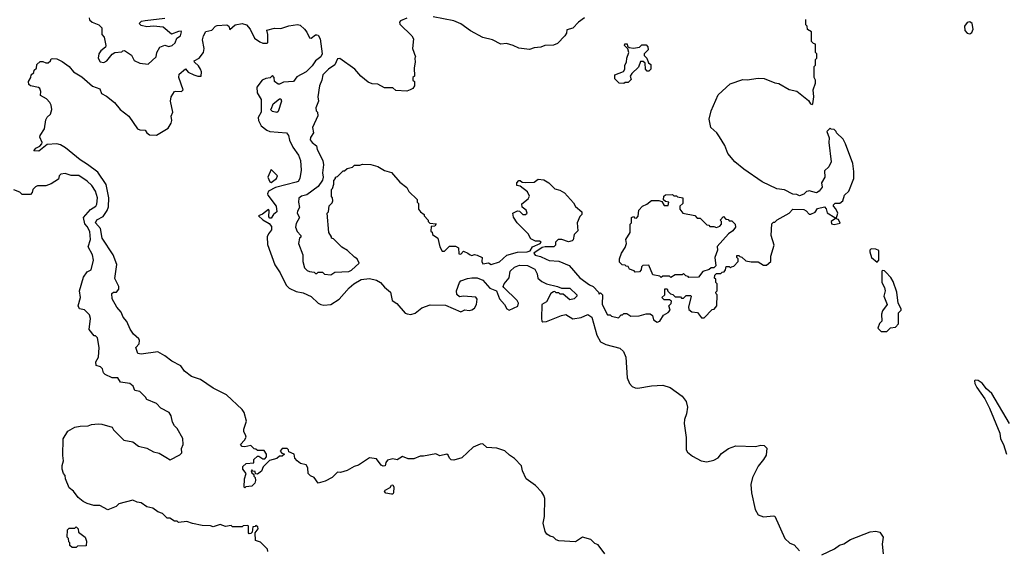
# Model space of a CAD drawing. Extents: x 1861455 to 2058065, y 200073 to 437907.
# Tile 298 of 574: x 1930097 to 1937215, y 380580 to 384412. Entities that reach past the tile are written whole.
import ezdxf

# ---------------------------------------------------------------- set-up
doc = ezdxf.new("R2010")
doc.units = 0

msp = doc.modelspace()

# ---------------------------------------------------------------- linework, layer by layer
at = {"layer": '0CON05XD'}
for points in [[(1930920.6, 382140.6), (1930895, 382176.2), (1930872.1, 382232.1), (1930844.7, 382264.7), (1930830.3, 382300.3), (1930798, 382335), (1930765, 382397.5), (1930762.5, 382435), (1930775, 382443.3), (1930797.5, 382445), (1930813.3, 382465), (1930813.3, 382485), (1930784.3, 382544.3), (1930798.9, 382645), (1930771.8, 382715), (1930692.9, 382835), (1930680, 382905), (1930645.7, 382945), (1930655, 382966.9), (1930700, 382990), (1930729.5, 383035), (1930738.6, 383061.4), (1930741.5, 383125), (1930722.3, 383222.3), (1930661.2, 383311.2), (1930587.7, 383367.7), (1930535, 383399.5), (1930427.5, 383487.5), (1930390.7, 383509.3), (1930365, 383516), (1930295, 383510), (1930235, 383463.8), (1930200, 383465), (1930212.5, 383485), (1930241.7, 383498.3), (1930256.7, 383515), (1930258.8, 383525), (1930243, 383563), (1930244.3, 383575), (1930276.6, 383623.4), (1930285, 383688.8), (1930295, 383708.9), (1930319.1, 383730.9), (1930328.2, 383765), (1930324.7, 383794.7), (1930314.6, 383814.6), (1930290.6, 383840.6), (1930246.7, 383865), (1930250, 383895), (1930243.3, 383915), (1930232.5, 383922.5), (1930175, 383934.2), (1930164, 383945), (1930161.2, 383965), (1930177.5, 383995), (1930180, 384015), (1930198.3, 384031.7), (1930201.7, 384048.3), (1930218.3, 384061.7), (1930221.7, 384088.3), (1930245, 384110), (1930265, 384110), (1930285, 384100), (1930301.7, 384101.7), (1930320, 384115), (1930325, 384130), (1930335, 384132.5), (1930365, 384128.8), (1930405, 384110), (1930453.8, 384075), (1930486.2, 384035), (1930545, 383998.8), (1930622.5, 383932.5), (1930675, 383913.8), (1930688.9, 383878.9), (1930725, 383860), (1930781.2, 383815), (1930824.3, 383764.3), (1930886.7, 383715), (1930947.8, 383625), (1930965, 383617.7), (1931003.3, 383615), (1931015, 383594.2), (1931035, 383581.9), (1931085, 383579.2), (1931170.5, 383629.5), (1931191.2, 383665), (1931196.2, 383685), (1931192.5, 383715), (1931204.6, 383745.4), (1931186, 383824), (1931192.5, 383855), (1931216.8, 383893.2), (1931225, 383897.5), (1931266.2, 383893.8), (1931277.5, 383905), (1931246.2, 383995), (1931250.3, 384019.7), (1931295, 384057.5), (1931315, 384033.3), (1931355, 384013.8), (1931385, 384003.8), (1931407.5, 384005), (1931410, 384035), (1931403.8, 384055), (1931389.1, 384079.1), (1931360, 384105), (1931357.5, 384115), (1931394.5, 384135.5), (1931425.7, 384175), (1931429.4, 384205), (1931417.7, 384267.7), (1931425, 384296.7), (1931443.1, 384326.9), (1931485, 384335.8), (1931513.3, 384366.7), (1931525, 384370.5), (1931595, 384375.5), (1931607.5, 384365), (1931615, 384342.5), (1931653.8, 384376.2), (1931705, 384384.4), (1931736.3, 384376.3), (1931762, 384345), (1931795, 384278), (1931831.7, 384251.7), (1931855, 384243.8), (1931886.7, 384243.3), (1931891.7, 384248.3), (1931891.2, 384305), (1931883.9, 384336.1), (1931938.3, 384351.7), (1931985, 384348), (1932042.4, 384367.6), (1932105, 384377.5), (1932125, 384372), (1932155, 384344.2), (1932172.8, 384322.8), (1932191.7, 384281.7), (1932205, 384280), (1932235, 384303.3), (1932245, 384303.3), (1932255, 384300), (1932270, 384275), (1932283.8, 384165), (1932273.8, 384145), (1932235, 384115.8), (1932210.3, 384079.7), (1932166.7, 384035), (1932100.6, 383999.4), (1932075, 383965.6), (1932005, 383961.2), (1931975, 383947.5), (1931965, 383947.5), (1931940, 383965), (1931937.5, 383995), (1931925, 384010), (1931907, 383993), (1931875, 383987.5), (1931850, 383975), (1931810, 383925), (1931812.5, 383885), (1931842.5, 383835), (1931842.5, 383745), (1931820, 383705), (1931822.5, 383685), (1931842.5, 383645), (1931882.5, 383615), (1931905, 383606), (1932025, 383596), (1932041.1, 383575), (1932047.3, 383542.7), (1932071.2, 383491.2), (1932113.3, 383435), (1932126.7, 383395), (1932132, 383325), (1932122.9, 383265), (1932109.2, 383245), (1932095, 383238.1), (1931945, 383200), (1931896.1, 383173.9), (1931888, 383155), (1931890, 383145), (1931951.4, 383065), (1931956.4, 383023.6), (1931932.5, 383005), (1931915, 382980), (1931905, 382980), (1931898.3, 382988.3), (1931900, 383035), (1931895, 383042.5), (1931851.8, 383008.2), (1931822.5, 382995), (1931855, 382965.8), (1931900, 382940), (1931918, 382918), (1931917.1, 382895), (1931894.5, 382865.5), (1931886.9, 382845), (1931888.6, 382788.6), (1931942, 382642), (1931978.6, 382585), (1932023.1, 382495), (1932045, 382474.4), (1932095, 382449.1), (1932145, 382440), (1932205, 382413.5), (1932255.5, 382365.5), (1932274.6, 382354.6), (1932295, 382350), (1932345, 382354.4), (1932407.1, 382395), (1932478.5, 382475), (1932513.1, 382505), (1932566.2, 382535), (1932625, 382542.5), (1932675, 382532.1), (1932705.5, 382515), (1932735, 382480), (1932776.2, 382445), (1932790, 382385), (1932822.9, 382362.9), (1932883.4, 382293.4), (1932896.8, 382286.8), (1932923.3, 382283.3), (1932955, 382291.8), (1933005, 382330.6), (1933065, 382352.9), (1933175, 382351.2), (1933285, 382303.3), (1933315, 382317.5), (1933345, 382312.5), (1933365, 382316.7), (1933385, 382330), (1933398, 382355), (1933403.3, 382395), (1933395, 382407.5), (1933305, 382416.7), (1933275, 382410), (1933256.7, 382426.7), (1933255.7, 382455), (1933276.9, 382515), (1933285, 382525.4), (1933335, 382542.9), (1933365, 382548.8), (1933405, 382547.3), (1933445, 382531.9), (1933495, 382474), (1933542.5, 382455), (1933565, 382397.5), (1933602.5, 382355), (1933617.5, 382325), (1933635, 382313.3), (1933697.3, 382342.7), (1933703.3, 382365), (1933692.5, 382385), (1933597, 382477), (1933592.5, 382485), (1933600, 382505), (1933635, 382547.5), (1933642.9, 382595), (1933674.2, 382625), (1933709.4, 382640.6), (1933766.9, 382636.9), (1933820.2, 382610.2), (1933836.7, 382576.7), (1933843.3, 382545), (1933871.3, 382521.3), (1933905, 382503.6), (1933985, 382485.8), (1934013.3, 382473.3), (1934075, 382473.8), (1934123.3, 382425), (1934123.3, 382415), (1934105, 382397.5), (1934075, 382390), (1934025, 382430), (1934005, 382430), (1933995, 382440), (1933975, 382440), (1933965, 382450), (1933955, 382447.5), (1933937.5, 382435), (1933905.6, 382374.4), (1933872.5, 382355), (1933868.8, 382255), (1933872.5, 382235), (1933879.3, 382229.3), (1933905, 382233.3), (1934013.8, 382276.2), (1934045, 382282.5), (1934095, 382252.5), (1934155, 382262.5), (1934205, 382282.5), (1934234, 382265), (1934270, 382135), (1934295, 382086), (1934335, 382065.6), (1934435, 382039.2), (1934462.5, 382015), (1934477.5, 381975), (1934487.1, 381825), (1934504.2, 381785), (1934525, 381764.3), (1934545, 381753.1), (1934565, 381751.1), (1934665, 381768.8), (1934745, 381771.8), (1934799.2, 381755), (1934885, 381693.1), (1934913.8, 381655), (1934925.4, 381615), (1934917.9, 381565), (1934903.3, 381525), (1934901.5, 381495), (1934915.4, 381395.4), (1934915.8, 381305.8), (1934925, 381288.8), (1934959.5, 381259.5), (1935022.5, 381225), (1935065, 381220), (1935115, 381230.8), (1935145, 381248), (1935171.2, 381278.8), (1935220, 381315), (1935275, 381335.7), (1935415, 381330), (1935455, 381340), (1935477.7, 381337.7), (1935497.1, 381317.1), (1935492.4, 381267.6), (1935474.2, 381235), (1935435, 381186.7), (1935394.3, 381105), (1935382.5, 381055), (1935387.1, 380995), (1935414.5, 380874.5), (1935435, 380836.7), (1935475, 380821.2), (1935545, 380830), (1935556.4, 380826.4), (1935628.8, 380665), (1935665, 380631.2), (1935695, 380620), (1935735, 380576.7)], [(1930600, 384425), (1930601.7, 384411.7), (1930620, 384395), (1930670, 384375), (1930690, 384355), (1930690, 384305), (1930707, 384287), (1930720, 384225), (1930716.4, 384213.6), (1930682.3, 384187.7), (1930670, 384165), (1930664.4, 384135), (1930678.7, 384108.7), (1930705, 384104.4), (1930725.6, 384114.4), (1930765, 384163.3), (1930785, 384176.7), (1930835, 384180), (1930841.7, 384188.3), (1930855, 384190), (1930905, 384157.5), (1930925, 384117.5), (1930965, 384097.5), (1931025, 384092.5), (1931082.5, 384145), (1931087.5, 384175), (1931110, 384215), (1931145, 384227.5), (1931175, 384220), (1931200, 384225), (1931220, 384245), (1931231.7, 384278.3), (1931260, 384295), (1931267.5, 384325), (1931265, 384330), (1931245, 384326.7), (1931195, 384307.5), (1931135, 384358.5), (1931064.1, 384365.9), (1931015, 384360), (1930975, 384370), (1930960, 384385), (1930978.3, 384401.7), (1931003.6, 384406.4), (1931145, 384423.3)], [(1932895, 384422.5), (1932850, 384405), (1932842.5, 384395), (1932845, 384380), (1932932.5, 384295), (1932942.5, 384275), (1932937.5, 384205), (1932957.5, 384145), (1932952.5, 384135), (1932956.7, 384105), (1932947.5, 384065), (1932950, 384005), (1932940, 383995), (1932940, 383975), (1932950, 383965), (1932950, 383935), (1932940, 383915), (1932920, 383905), (1932895, 383897.5), (1932815, 383900), (1932795, 383920), (1932735, 383920), (1932687, 383947), (1932645, 383950), (1932615, 383962.5), (1932563.6, 384003.6), (1932520, 384055), (1932412, 384132), (1932395, 384130), (1932375, 384086.7), (1932328.8, 384055), (1932288, 384015), (1932281.2, 383975), (1932263.8, 383935), (1932251.2, 383855), (1932256.4, 383823.6), (1932237.5, 383775), (1932240, 383755), (1932250, 383745), (1932251.7, 383718.3), (1932212.5, 383635), (1932220, 383595), (1932198.3, 383561.7), (1932197.5, 383545), (1932210, 383525), (1932242.5, 383502.5), (1932246.7, 383475), (1932288.8, 383395), (1932294.2, 383364.2), (1932286, 383306), (1932291.2, 383275), (1932286.1, 383253.9), (1932255, 383207.5), (1932173.6, 383146.4), (1932135, 383138.8), (1932115, 383122.5), (1932111.2, 383095), (1932120, 383055), (1932105, 383030), (1932103.3, 383015), (1932120, 382985), (1932095, 382940), (1932090, 382915), (1932101.7, 382881.7), (1932130, 382855), (1932128.3, 382841.7), (1932120, 382835), (1932112.5, 382795), (1932142.5, 382715), (1932142.5, 382665), (1932155, 382620), (1932175, 382600), (1932193, 382593), (1932225, 382590), (1932235, 382580), (1932245, 382580), (1932255, 382590), (1932285, 382590), (1932300, 382575)], [(1932300, 382575), (1932345, 382570), (1932375, 382590), (1932476.4, 382593.6), (1932495, 382602.5), (1932550, 382655), (1932536.4, 382686.4), (1932517, 382697), (1932466.4, 382746.4), (1932425, 382770), (1932365, 382830), (1932350, 382835), (1932350, 382845), (1932332.5, 382875), (1932320, 383015), (1932330, 383025), (1932333, 383067), (1932355, 383090), (1932360, 383105), (1932357, 383127), (1932350, 383135), (1932350, 383185), (1932357, 383193), (1932367.5, 383225), (1932368.3, 383251.7), (1932380, 383265), (1932380, 383275), (1932395, 383280), (1932435, 383320), (1932445, 383320), (1932463, 383337), (1932501.7, 383348.3), (1932518.3, 383361.7), (1932555, 383362.5), (1932575, 383370), (1932635, 383367.5), (1932685, 383352.5), (1932735, 383322.5), (1932785, 383310), (1932845, 383240), (1932895, 383200), (1932910.7, 383170.7), (1932970, 383115), (1932970, 383095), (1932980, 383085), (1932980, 383045), (1932993.6, 383023.6), (1933020, 383005), (1933020, 382995), (1933050, 382965), (1933050, 382955), (1933061.7, 382941.7), (1933108.3, 382938.3), (1933098.3, 382921.7), (1933071.7, 382918.3), (1933070, 382885), (1933078.3, 382878.3), (1933081.7, 382861.7), (1933120, 382835), (1933133, 382773), (1933151.7, 382741.7), (1933168.3, 382741.7), (1933205, 382777.5), (1933247, 382777), (1933270, 382765), (1933271.7, 382721.7), (1933285, 382720), (1933305, 382740), (1933337, 382727), (1933353, 382713), (1933365, 382710), (1933385, 382717.5), (1933405, 382712.5), (1933440, 382695), (1933437.5, 382665), (1933445, 382650), (1933485, 382657.5), (1933505, 382644.3), (1933565, 382664), (1933619.2, 382710.8), (1933695, 382734.2), (1933765, 382735.8), (1933788, 382742), (1933805, 382772.5), (1933860, 382795), (1933866.7, 382805), (1933855, 382812.5), (1933825, 382812.5), (1933790.7, 382830.7), (1933772.5, 382865), (1933692.5, 382945), (1933666.4, 382986.4), (1933662.5, 383015), (1933695, 383030.8), (1933709.2, 383029.2), (1933734.4, 383004.4), (1933754.3, 383005.7), (1933765.7, 383014.3), (1933757.3, 383037.3), (1933729.3, 383059.3), (1933727, 383083), (1933772, 383118), (1933782.3, 383137.7), (1933768.2, 383168.2), (1933715, 383210), (1933690, 383215), (1933690, 383235), (1933705, 383250), (1933715, 383250), (1933728.3, 383238.3), (1933755, 383236.2), (1933815, 383240), (1933845, 383260), (1933886.4, 383256.4), (1933922.5, 383235), (1933965, 383190), (1934001.7, 383181.7), (1934035, 383162.5), (1934099.3, 383089.3), (1934113.6, 383063.6), (1934160, 383025), (1934160, 383005), (1934145, 382990), (1934127.5, 382945), (1934131.7, 382888.3), (1934105, 382860), (1934097, 382823), (1934090, 382815), (1934065, 382807.5), (1934016.1, 382826.1), (1933990, 382825), (1933970, 382805), (1933970, 382785), (1933958.3, 382771.7), (1933895, 382772.5), (1933873, 382767), (1933813.3, 382726.7), (1933822.1, 382712.1), (1933862.2, 382702.2), (1933901.9, 382681.9), (1933925, 382674.4), (1933995, 382669.2), (1934068.3, 382638.3), (1934145, 382548.8), (1934215, 382496.7), (1934242.5, 382485), (1934280, 382445), (1934285, 382430), (1934295, 382440), (1934310, 382425), (1934306.7, 382355), (1934345, 382280), (1934365, 382280), (1934375, 382270), (1934425, 382260), (1934445, 382280), (1934455, 382280), (1934465, 382290), (1934485, 382290), (1934515, 382270), (1934575, 382273.3), (1934625, 382287.5), (1934655, 382287.5), (1934672.5, 382275), (1934677.5, 382245), (1934705, 382228.8), (1934723.3, 382235), (1934750.7, 382279.3), (1934785, 382297.5), (1934800, 382315), (1934790, 382345), (1934807, 382363), (1934808.3, 382378.3), (1934795, 382390), (1934755, 382390), (1934740, 382405), (1934760, 382425), (1934761.7, 382468.3), (1934778.3, 382468.3), (1934781.7, 382451.7), (1934801.7, 382431.7), (1934818.3, 382428.3), (1934835, 382410), (1934875, 382410), (1934881.7, 382401.7), (1934895, 382400), (1934915, 382420), (1934945, 382420), (1934950, 382415), (1934932.5, 382335), (1934935, 382320), (1934955, 382302.5), (1934997, 382297), (1935025, 382260), (1935045, 382260), (1935101.7, 382318.3), (1935118.3, 382321.7), (1935137.5, 382345), (1935140, 382425), (1935131.7, 382431.7), (1935130, 382445), (1935140, 382455), (1935140, 382505), (1935130, 382515), (1935128.3, 382538.3), (1935120, 382545), (1935121.7, 382568.3), (1935135, 382580), (1935165, 382580), (1935175, 382590), (1935188.3, 382591.7), (1935200, 382605), (1935205, 382630), (1935225, 382630), (1935235, 382620), (1935241.7, 382628.3), (1935258.3, 382631.7), (1935290, 382665), (1935290, 382685), (1935280, 382695), (1935281.7, 382708.3), (1935295, 382710), (1935301.7, 382701.7), (1935318.3, 382698.3), (1935345, 382670), (1935385, 382662.5), (1935435, 382662.5), (1935475, 382640), (1935495, 382640), (1935526.7, 382665), (1935526.7, 382705), (1935550, 382785), (1935530, 382855), (1935533, 382937), (1935545, 382950), (1935555, 382950), (1935573, 382967), (1935660, 383015), (1935685, 383043.3), (1935765, 383042.5), (1935783, 383033), (1935805, 383007.5), (1935815, 383006.7), (1935847.7, 383022.3), (1935865, 383050), (1935915, 383060), (1935927, 383047), (1935935, 383017.5), (1935990, 382985), (1935988.3, 382971.7), (1935962.5, 382955), (1935965, 382937.5), (1935985, 382933.3), (1936028.3, 382941.7), (1936015, 382970), (1936000, 382975), (1936010, 383015), (1935997, 383047), (1935980, 383065), (1935980, 383075), (1935993, 383087), (1936025, 383087.5), (1936047.5, 383105), (1936060, 383145), (1936090, 383175), (1936127.5, 383265), (1936127.5, 383315), (1936120, 383375), (1936067.5, 383515), (1936049.3, 383549.3), (1936002.5, 383595), (1936000, 383605), (1935985, 383620), (1935963, 383623), (1935955, 383630), (1935932.5, 383605), (1935948.3, 383558.3), (1935946.7, 383525), (1935963, 383387), (1935945, 383350), (1935915, 383320), (1935917.5, 383275), (1935893.3, 383235), (1935897, 383203), (1935876.4, 383173.6), (1935857, 383163), (1935805, 383177.5), (1935797, 383173), (1935785, 383172.5), (1935765, 383152.5), (1935735, 383140), (1935715, 383150), (1935685, 383153.3), (1935625, 383183.8), (1935571.2, 383191.2), (1935465, 383241.2), (1935332.7, 383332.7), (1935266.7, 383385), (1935216.4, 383446.4), (1935193.3, 383505), (1935155, 383567.5), (1935135.9, 383595.9), (1935092.5, 383635), (1935081.2, 383695), (1935096.7, 383755), (1935145, 383870), (1935231.7, 383948.3), (1935325, 383980), (1935355, 383978.8), (1935435, 383991.2), (1935477.7, 383987.7), (1935555.9, 383955.9), (1935585, 383952), (1935658.3, 383908.3), (1935715.8, 383895.8), (1935799.3, 383829.3), (1935813.3, 383805), (1935825, 383800), (1935830, 383805), (1935837.5, 383855), (1935832.5, 383905), (1935850, 383955), (1935850, 383975), (1935840, 383995), (1935840, 384075), (1935850, 384085), (1935850, 384125), (1935860, 384135), (1935860, 384165), (1935850, 384175), (1935850, 384235), (1935835, 384240), (1935820, 384255), (1935820, 384325), (1935791.7, 384341.7), (1935790, 384365), (1935780, 384375), (1935780, 384415)], [(1934180, 384425), (1934137.5, 384395), (1934095, 384352.5), (1934051.7, 384338.3), (1934050, 384315), (1934037.5, 384295), (1933985, 384241.2), (1933955, 384228.8), (1933893.9, 384226.1), (1933865, 384213.3), (1933815, 384210), (1933783, 384197), (1933705, 384206.7), (1933665, 384226.2), (1933615, 384240), (1933575, 384236.7), (1933515, 384266), (1933444.1, 384284.1), (1933355, 384333.3), (1933285, 384383.3), (1933235, 384403.3), (1933085, 384432.5)], [(1936965, 384310), (1936979.4, 384320.6), (1936990, 384345), (1936983.3, 384385), (1936965, 384398), (1936945, 384392.5), (1936927.5, 384365), (1936930, 384335), (1936946.4, 384316.4), (1936965, 384310)], [(1934465, 383952.5), (1934430, 383955), (1934400, 383985), (1934400, 384015), (1934460.7, 384039.3), (1934472.5, 384055), (1934471.2, 384085), (1934482.9, 384105), (1934486.7, 384135), (1934501.4, 384175), (1934493.3, 384203.3), (1934470, 384225), (1934471.7, 384238.3), (1934488.3, 384238.3), (1934491.7, 384221.7), (1934502.5, 384212.5), (1934535, 384207.5), (1934577, 384213), (1934595, 384230), (1934625, 384230), (1934637, 384217), (1934640, 384195), (1934610, 384165), (1934610, 384155), (1934630, 384135), (1934641.7, 384101.7), (1934658.3, 384088.3), (1934660, 384055), (1934645, 384040), (1934631.7, 384041.7), (1934620, 384055), (1934618.3, 384098.3), (1934605, 384110), (1934585, 384110), (1934570.7, 384069.3), (1934522.5, 384025), (1934510, 384005), (1934518.3, 383981.7), (1934495, 383960), (1934475, 383960), (1934465, 383952.5)], [(1931955, 383742.5), (1931925, 383750), (1931910, 383765), (1931918.3, 383771.7), (1931930, 383805), (1931975, 383840), (1931985, 383840), (1931990, 383825), (1931965, 383750), (1931955, 383742.5)], [(1931891.7, 380571.7), (1931888.3, 380588.3), (1931838.3, 380638.3), (1931801.7, 380651.7), (1931800, 380705), (1931820, 380735), (1931818.3, 380748.3), (1931805, 380760), (1931798.3, 380751.7), (1931781.7, 380748.3), (1931778.3, 380711.7), (1931768.3, 380701.7), (1931755, 380700), (1931750, 380705), (1931750, 380755), (1931745, 380760), (1931713, 380757), (1931705, 380750), (1931635, 380750), (1931625, 380760), (1931585, 380752.5), (1931545, 380767.5), (1931495, 380750), (1931475, 380757.5), (1931415, 380760), (1931345, 380772.5), (1931305, 380787.5), (1931245, 380780), (1931235, 380790), (1931215, 380790), (1931181.7, 380811.7), (1931163, 380813), (1931130, 380845), (1931095, 380857.5), (1931060, 380885), (1931015, 380893.3), (1930975, 380923.3), (1930945, 380927.5), (1930915, 380942.5), (1930814.1, 380915.9), (1930795, 380897.5), (1930735, 380872.5), (1930675, 380902.5), (1930633.6, 380903.6), (1930585, 380917.5), (1930555, 380932.5), (1930520.7, 380960.7), (1930486.4, 381006.4), (1930455, 381030), (1930427.5, 381095), (1930425, 381120), (1930413.3, 381135), (1930403.3, 381165), (1930403, 381193), (1930412.5, 381225), (1930407.5, 381265), (1930410, 381385), (1930445, 381440), (1930495, 381470), (1930535, 381477.5), (1930591.7, 381478.3), (1930615, 381487.5), (1930665, 381492.5), (1930691.7, 381491.7), (1930765, 381470), (1930775, 381450), (1930850, 381375), (1930915, 381362.5), (1930955, 381333.3), (1931015, 381317.5), (1931065, 381290), (1931105, 381282.5), (1931153.3, 381253.3), (1931185, 381232.5), (1931255, 381270), (1931270, 381285), (1931267.5, 381315), (1931277.5, 381345), (1931277, 381387), (1931235, 381460), (1931215, 381480), (1931202.5, 381505), (1931191.7, 381551.7), (1931177.5, 381575), (1931117, 381607), (1931085, 381640), (1931015, 381670), (1931006.4, 381686.4), (1930966.4, 381726.4), (1930930, 381735), (1930916.4, 381766.4), (1930892.5, 381785), (1930825, 381793.8), (1930806.1, 381826.1), (1930765, 381826.7), (1930715, 381850), (1930703, 381863), (1930695, 381890), (1930680, 381905), (1930650, 381915), (1930648.3, 381941.7), (1930667.5, 381975), (1930672.5, 382045), (1930660, 382115), (1930645, 382130), (1930635, 382130), (1930600, 382175), (1930607.5, 382255), (1930600.7, 382280.7), (1930565, 382316.7), (1930530, 382325), (1930520, 382345), (1930536.7, 382405), (1930530, 382455), (1930558.3, 382551.7), (1930585, 382592.5), (1930612.5, 382605), (1930631.2, 382675), (1930623.9, 382713.9), (1930592.3, 382772.3), (1930608.5, 382825), (1930605, 382882.5), (1930585, 382920), (1930567.7, 382937.7), (1930557.5, 382985), (1930608.5, 383041.5), (1930648, 383065), (1930655, 383080), (1930659.2, 383125), (1930645, 383173.3), (1930618, 383215), (1930585, 383246.2), (1930525, 383287.5), (1930468.3, 383288.3), (1930425, 383302.5), (1930395, 383296.7), (1930382.5, 383285), (1930378.3, 383261.7), (1930325, 383227.5), (1930286.4, 383213.6), (1930225, 383212.5), (1930210, 383205), (1930193, 383187), (1930187.5, 383165), (1930175, 383150), (1930115, 383150), (1930097, 383167), (1930055, 383182.5)], [(1931915, 383237.5), (1931925, 383243.3), (1931952.5, 383265), (1931960, 383285), (1931915, 383330), (1931891.2, 383275), (1931905, 383242.5), (1931915, 383237.5)], [(1934935, 382550), (1934928.3, 382558.3), (1934911.7, 382561.7), (1934895, 382580), (1934885, 382570), (1934835, 382570), (1934805, 382550), (1934795, 382560), (1934745, 382560), (1934735, 382550), (1934725, 382560), (1934675, 382570), (1934645, 382640), (1934601.7, 382638.3), (1934591.7, 382628.3), (1934590, 382605), (1934578.3, 382591.7), (1934545, 382590), (1934538.3, 382598.3), (1934505, 382610), (1934495, 382630), (1934481.7, 382631.7), (1934475, 382640), (1934451.7, 382641.7), (1934431.7, 382661.7), (1934432.5, 382685), (1934447.5, 382725), (1934473.6, 382766.4), (1934483.3, 382795), (1934477.5, 382825), (1934510, 382875), (1934510, 382935), (1934520, 382945), (1934520, 382985), (1934535, 382990), (1934541.7, 382981.7), (1934555, 382980), (1934567, 382993), (1934573, 383037), (1934600, 383065), (1934630.7, 383079.3), (1934665, 383106.7), (1934717, 383107), (1934738.3, 383098.3), (1934755, 383070), (1934785, 383070), (1934790, 383095), (1934765, 383100), (1934751.7, 383111.7), (1934753, 383137), (1934765, 383147.5), (1934815, 383150), (1934825, 383140), (1934845, 383140), (1934853, 383133), (1934890, 383125), (1934890, 383085), (1934870, 383065), (1934870, 383045), (1934890, 383015), (1934977.5, 382997.5), (1934995, 382980), (1935015, 382980), (1935065, 382930), (1935078.3, 382928.3), (1935085, 382920), (1935115, 382920), (1935135, 382912.5), (1935158.3, 382921.7), (1935170, 382935), (1935170, 382955), (1935160, 382965), (1935185, 382990), (1935201.7, 382971.7), (1935218.3, 382968.3), (1935225, 382960), (1935245, 382960), (1935270, 382935), (1935272.5, 382915), (1935253, 382887), (1935220, 382865), (1935140, 382775), (1935141.7, 382748.3), (1935122.5, 382695), (1935130, 382635), (1935115, 382620), (1935095, 382620), (1935081.7, 382608.3), (1935036.4, 382593.6), (1935005, 382552.5), (1934935, 382550)], [(1936295, 382660), (1936307.5, 382675), (1936306.7, 382745), (1936285, 382756.2), (1936253, 382757), (1936243, 382747), (1936242.5, 382735), (1936253.8, 382695), (1936295, 382660)], [(1936365, 382160), (1936393, 382187), (1936428.3, 382191.7), (1936450, 382215), (1936450, 382295), (1936470, 382315), (1936470, 382325), (1936447.5, 382365), (1936437.5, 382445), (1936411.7, 382521.7), (1936395, 382550), (1936358.3, 382588.3), (1936348.3, 382598.3), (1936335, 382600), (1936330, 382595), (1936330, 382515), (1936349.3, 382479.3), (1936352.5, 382455), (1936343.3, 382415), (1936367.5, 382355), (1936335, 382310), (1936327.5, 382285), (1936330, 382235), (1936311.7, 382218.3), (1936300, 382185), (1936325, 382160), (1936365, 382160)], [(1934327.5, 380555), (1934279.3, 380619.3), (1934255, 380630), (1934225, 380657.5), (1934165, 380675.8), (1934115, 380641.4), (1933995, 380649.5), (1933975.4, 380655.4), (1933955, 380674.3), (1933930.9, 380680.9), (1933907.3, 380697.3), (1933895.5, 380715), (1933880, 380775), (1933890, 380825), (1933892, 380955), (1933885.8, 380975), (1933870.4, 381000.4), (1933825, 381047.5), (1933757.5, 381095), (1933732.5, 381155), (1933725, 381190), (1933675, 381242.5), (1933637, 381267), (1933605, 381298.8), (1933545, 381318), (1933475, 381322.5), (1933445, 381350), (1933425, 381347.5), (1933375, 381324), (1933292.1, 381247.9), (1933235, 381230.9), (1933215, 381234.4), (1933204.5, 381244.5), (1933195, 381266.2), (1933185, 381274), (1933135, 381262.2), (1933105, 381277.5), (1933015, 381258.8), (1932990.7, 381259.3), (1932945, 381241.2), (1932905, 381241.2), (1932865, 381256.7), (1932825, 381234.2), (1932795, 381241.1), (1932755, 381230.8), (1932743.8, 381215), (1932740, 381190), (1932725, 381186.7), (1932710, 381195), (1932675, 381240), (1932625, 381247.5), (1932545.4, 381194.6), (1932514.5, 381185.5), (1932465, 381156.5), (1932415, 381142), (1932395, 381144.2), (1932355.4, 381104.6), (1932305, 381078.2), (1932255, 381064.5), (1932226, 381106), (1932198.5, 381118.5), (1932182, 381135), (1932180.6, 381175), (1932168.1, 381198.1), (1932127, 381207), (1932103.8, 381225), (1932086.7, 381245), (1932080, 381275), (1932041.7, 381291.7), (1932040, 381305), (1932030, 381315), (1931995, 381316), (1931980, 381295), (1931991.7, 381281.7), (1932010, 381275), (1931995, 381260), (1931975, 381260), (1931955, 381242.5), (1931901.7, 381228.3), (1931857, 381183), (1931845, 381152.5), (1931815, 381130), (1931801.7, 381131.7), (1931798.3, 381148.3), (1931781.7, 381151.7), (1931775, 381160), (1931770, 381155), (1931775, 381140), (1931788.3, 381128.3), (1931790, 381115), (1931800, 381105), (1931802.5, 381085), (1931796.2, 381065), (1931775, 381044), (1931732.5, 381037.5), (1931725, 381030), (1931720, 381035), (1931722.5, 381095), (1931733.3, 381135), (1931710, 381165), (1931710, 381185), (1931733, 381207), (1931788.3, 381211.7), (1931790, 381235), (1931815, 381260), (1931825, 381260), (1931855, 381240), (1931868.3, 381241.7), (1931880, 381255), (1931880, 381275), (1931865, 381300), (1931815, 381300), (1931805, 381310), (1931791.7, 381311.7), (1931767, 381337), (1931725, 381327.5), (1931705, 381330), (1931693, 381343), (1931722.5, 381375), (1931733, 381397), (1931730, 381415), (1931717.5, 381435), (1931717.5, 381455), (1931737, 381513), (1931720, 381575), (1931705.9, 381595.9), (1931592.3, 381702.3), (1931495, 381750.8), (1931403.2, 381813.2), (1931340, 381835), (1931288.8, 381875), (1931262.3, 381912.3), (1931196.7, 381945), (1931145.5, 381985.5), (1931095, 382014.4), (1930975, 381996.7), (1930951.7, 382001.7), (1930936.2, 382045), (1930959.7, 382070.3), (1930962.9, 382095), (1930957.2, 382107.2), (1930920.6, 382140.6)], [(1937253.3, 381495), (1937125, 381712.5), (1937087, 381747), (1937055, 381787.5), (1937025, 381807.5), (1937005, 381810), (1937000, 381805), (1937002.5, 381785), (1937016.7, 381755), (1937073.3, 381675), (1937107.7, 381607.7), (1937182.5, 381425), (1937187.5, 381385), (1937210, 381345), (1937230, 381275)], [(1932785, 380984.4), (1932743.5, 380993.5), (1932732.9, 381005), (1932740, 381015), (1932775.8, 381034.2), (1932785, 381050), (1932795, 381052.5), (1932801.2, 381035), (1932798.1, 380995), (1932794.2, 380985.8), (1932785, 380984.4)], [(1930505, 380600), (1930475, 380600), (1930460, 380615), (1930460, 380635), (1930451.7, 380641.7), (1930450, 380665), (1930440, 380675), (1930441.7, 380728.3), (1930455, 380740), (1930495, 380740), (1930505, 380750), (1930520, 380735), (1930521.7, 380711.7), (1930570, 380675), (1930580, 380645), (1930578.3, 380611.7), (1930515, 380610), (1930505, 380600)], [(1935895, 380548), (1935988.3, 380591.7), (1936024.1, 380615.9), (1936055, 380626.2), (1936103.1, 380656.9), (1936245, 380713.1), (1936285, 380719.2), (1936315, 380712), (1936340, 380675), (1936331.2, 380625), (1936340, 380555)]]:
    msp.add_lwpolyline(points, dxfattribs=at)

doc.saveas('drawing.dxf')
